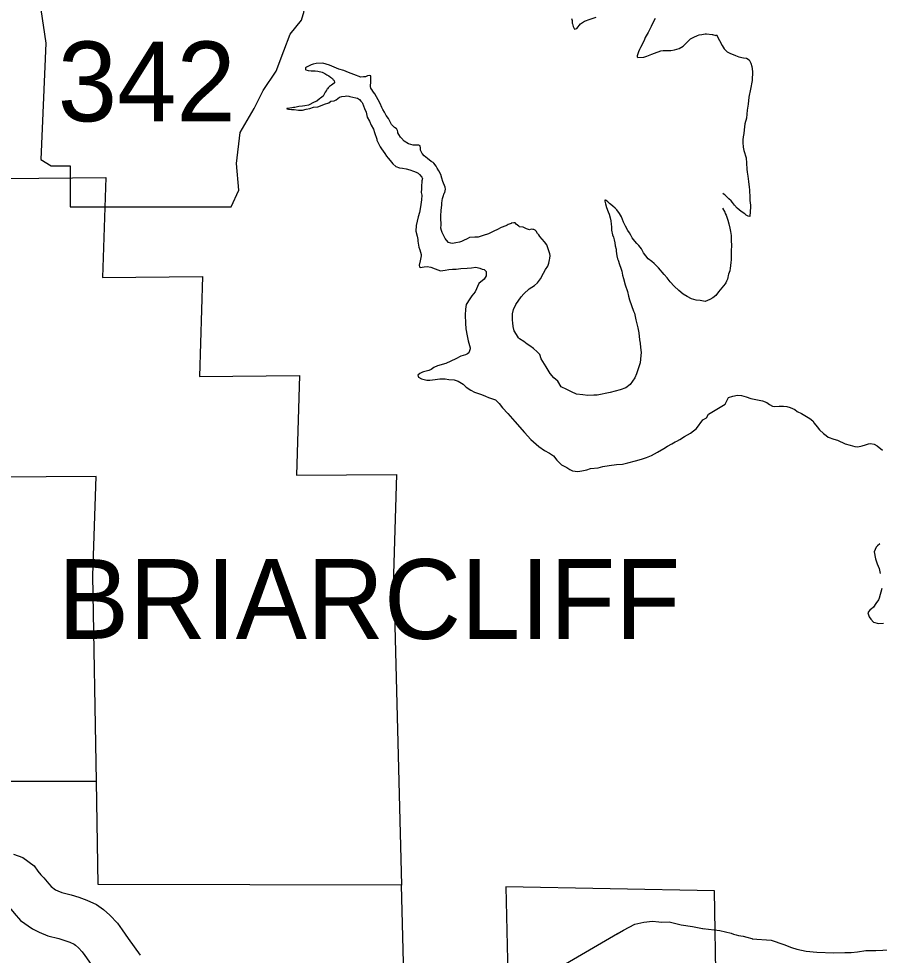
# Model space of a CAD drawing. Extents: x 1377389 to 1380723, y 1168351 to 1170484.
# Drawn here: x 1377596.7 to 1377653.7, y 1170176.4 to 1170238.4 of the extents above; entities that cross this region are included whole.
import ezdxf

# ---------------------------------------------------------------- set-up
doc = ezdxf.new("R2010")
doc.units = 0
doc.layers.add('B_Fill', color=7, linetype='Continuous')

msp = doc.modelspace()

# ---------------------------------------------------------------- linework, layer by layer
at = {"layer": 'B_Fill'}
msp.add_lwpolyline([(1377597.779, 1170241.846), (1377598.54, 1170236.771), (1377598.202, 1170229.073), (1377598.879, 1170228.65), (1377600.147, 1170228.65), (1377600.147, 1170225.943), (1377610.806, 1170225.943), (1377611.313, 1170227.043), (1377611.144, 1170228.819), (1377611.398, 1170230.85), (1377612.328, 1170232.457), (1377612.92, 1170233.641), (1377613.766, 1170234.91), (1377614.274, 1170236.263), (1377614.697, 1170237.363), (1377615.458, 1170238.293), (1377615.627, 1170238.886), (1377615.289, 1170239.308), (1377612.667, 1170239.308), (1377613.259, 1170240.493), (1377613.343, 1170241.254), (1377612.993, 1170241.839)], close=True, dxfattribs=at)
for points in [[(1377633.322, 1170238.406), (1377633.353, 1170238.337), (1377633.363, 1170238.277), (1377633.356, 1170238.106), (1377633.387, 1170238.046), (1377633.429, 1170237.887), (1377633.521, 1170237.708), (1377633.681, 1170237.74), (1377633.907, 1170238.044), (1377634.174, 1170238.238), (1377634.563, 1170238.364), (1377634.961, 1170238.49)], [(1377638.854, 1170238.414), (1377638.698, 1170238.121), (1377638.591, 1170237.869), (1377638.386, 1170237.475), (1377638.191, 1170237.142), (1377638.124, 1170236.95), (1377637.88, 1170236.496), (1377637.822, 1170236.364), (1377637.764, 1170236.193), (1377637.657, 1170235.941), (1377637.668, 1170235.861), (1377637.719, 1170235.822), (1377638.099, 1170235.847), (1377638.308, 1170235.91), (1377638.636, 1170236.045), (1377638.805, 1170236.118), (1377639.223, 1170236.274), (1377639.383, 1170236.286), (1377639.613, 1170236.289), (1377639.893, 1170236.293), (1377640.143, 1170236.327), (1377640.452, 1170236.431), (1377640.7, 1170236.565), (1377640.996, 1170236.87), (1377641.203, 1170237.053), (1377641.412, 1170237.167)], [(1377641.412, 1170237.167), (1377641.66, 1170237.28), (1377641.76, 1170237.322), (1377641.95, 1170237.345), (1377642.169, 1170237.388), (1377642.259, 1170237.389), (1377642.62, 1170237.354), (1377642.66, 1170237.345), (1377642.871, 1170237.287), (1377642.911, 1170237.332)], [(1377642.911, 1170237.332), (1377643.106, 1170236.954), (1377643.29, 1170236.626), (1377643.423, 1170236.407), (1377643.625, 1170236.21), (1377643.797, 1170236.102), (1377644.168, 1170235.966), (1377644.4, 1170235.879), (1377644.7, 1170235.813), (1377644.901, 1170235.776), (1377645.072, 1170235.678), (1377645.195, 1170235.459), (1377645.258, 1170235.229), (1377645.303, 1170234.889), (1377645.27, 1170234.308), (1377645.158, 1170233.735), (1377645.065, 1170233.193), (1377645.01, 1170232.741), (1377644.956, 1170232.33), (1377644.892, 1170231.818), (1377644.797, 1170231.426), (1377644.742, 1170231.045), (1377644.716, 1170230.804), (1377644.678, 1170230.583), (1377644.661, 1170230.382), (1377644.653, 1170230.192), (1377644.687, 1170229.892), (1377644.72, 1170229.672), (1377644.877, 1170229.183), (1377644.901, 1170228.823), (1377644.926, 1170228.442), (1377644.949, 1170228.232), (1377644.982, 1170227.962), (1377645.027, 1170227.622), (1377645.082, 1170227.232), (1377645.104, 1170227.062), (1377645.121, 1170226.542), (1377645.133, 1170226.361), (1377645.145, 1170226.201), (1377645.157, 1170226.041), (1377645.17, 1170225.841), (1377645.142, 1170225.69), (1377645.134, 1170225.57), (1377645.126, 1170225.369), (1377645.117, 1170225.309), (1377645.017, 1170225.318), (1377644.886, 1170225.386), (1377644.795, 1170225.475), (1377644.543, 1170225.642), (1377644.28, 1170225.859), (1377644.117, 1170226.057), (1377643.975, 1170226.236), (1377643.894, 1170226.335), (1377643.722, 1170226.463), (1377643.62, 1170226.572), (1377643.489, 1170226.71), (1377643.418, 1170226.759), (1377643.327, 1170226.818)], [(1377624.671, 1170228.09), (1377624.548, 1170228.329), (1377624.436, 1170228.498), (1377624.354, 1170228.637), (1377624.201, 1170228.835), (1377624.16, 1170228.865), (1377624.039, 1170228.943), (1377623.787, 1170229.13), (1377623.574, 1170229.318), (1377623.442, 1170229.466), (1377623.329, 1170229.685), (1377623.317, 1170229.825), (1377623.295, 1170229.975), (1377623.224, 1170230.014), (1377623.094, 1170230.013), (1377622.994, 1170230.021), (1377622.834, 1170230.019), (1377622.532, 1170230.115), (1377622.25, 1170230.281), (1377622.077, 1170230.49), (1377622.006, 1170230.549), (1377621.894, 1170230.718), (1377621.832, 1170230.847), (1377621.821, 1170230.907), (1377621.8, 1170230.997), (1377621.748, 1170231.127), (1377621.718, 1170231.136), (1377621.617, 1170231.195), (1377621.414, 1170231.382), (1377621.312, 1170231.562), (1377621.199, 1170231.79), (1377621.066, 1170231.989), (1377620.943, 1170232.208), (1377620.84, 1170232.387), (1377620.769, 1170232.506), (1377620.665, 1170232.785), (1377620.521, 1170233.014), (1377620.419, 1170233.213), (1377620.296, 1170233.422), (1377620.153, 1170233.62), (1377620.153, 1170233.63), (1377620.051, 1170233.789), (1377620.029, 1170233.909), (1377620.034, 1170234.24), (1377620.042, 1170234.421), (1377620.039, 1170234.601), (1377620.009, 1170234.621), (1377619.939, 1170234.63), (1377619.829, 1170234.608), (1377619.68, 1170234.546), (1377619.56, 1170234.534), (1377619.39, 1170234.522), (1377618.918, 1170234.696), (1377618.556, 1170234.831), (1377618.244, 1170234.967), (1377617.922, 1170235.043), (1377617.308, 1170235.325), (1377616.856, 1170235.459), (1377616.426, 1170235.433), (1377616.217, 1170235.39), (1377616.097, 1170235.348), (1377616.038, 1170235.307), (1377615.829, 1170235.214), (1377615.79, 1170235.183), (1377615.72, 1170235.132), (1377615.712, 1170235.032), (1377615.732, 1170235.002), (1377615.903, 1170234.964), (1377616.083, 1170234.947), (1377616.353, 1170234.94), (1377616.544, 1170234.913), (1377616.825, 1170234.857), (1377617.006, 1170234.759), (1377617.127, 1170234.681), (1377617.268, 1170234.602), (1377617.379, 1170234.524), (1377617.43, 1170234.474), (1377617.511, 1170234.425), (1377617.552, 1170234.356), (1377617.602, 1170234.326), (1377617.613, 1170234.286), (1377617.644, 1170234.197), (1377617.645, 1170234.157), (1377617.605, 1170234.116), (1377617.447, 1170233.983), (1377617.308, 1170233.911), (1377617.209, 1170233.81), (1377617.18, 1170233.759), (1377617.12, 1170233.738), (1377617.101, 1170233.648), (1377617.082, 1170233.617), (1377617.013, 1170233.536), (1377616.936, 1170233.345), (1377616.896, 1170233.274), (1377616.708, 1170233.131), (1377616.639, 1170233.09), (1377616.471, 1170232.937), (1377616.282, 1170232.864), (1377615.924, 1170232.679), (1377615.675, 1170232.625), (1377615.525, 1170232.613)], [(1377615.525, 1170232.613), (1377615.275, 1170232.579), (1377615.186, 1170232.558), (1377615.016, 1170232.526), (1377614.926, 1170232.514), (1377614.816, 1170232.503), (1377614.687, 1170232.471), (1377614.527, 1170232.449), (1377614.487, 1170232.438), (1377614.487, 1170232.428), (1377614.598, 1170232.4), (1377614.788, 1170232.392), (1377614.968, 1170232.375), (1377615.249, 1170232.349), (1377615.519, 1170232.342), (1377615.758, 1170232.396), (1377615.998, 1170232.439), (1377616.246, 1170232.533), (1377616.536, 1170232.557), (1377616.705, 1170232.63), (1377616.964, 1170232.734), (1377617.263, 1170232.828), (1377617.391, 1170232.93), (1377617.611, 1170232.963), (1377617.74, 1170233.025), (1377617.958, 1170233.199), (1377618.117, 1170233.241), (1377618.337, 1170233.274), (1377618.457, 1170233.296), (1377618.577, 1170233.257), (1377618.657, 1170233.248), (1377618.858, 1170233.201), (1377619.049, 1170233.164), (1377619.149, 1170233.135), (1377619.281, 1170233.037), (1377619.382, 1170232.938), (1377619.463, 1170232.839), (1377619.484, 1170232.809), (1377619.619, 1170232.45), (1377619.722, 1170232.211), (1377619.807, 1170231.881), (1377619.951, 1170231.603), (1377620.064, 1170231.344), (1377620.208, 1170231.085), (1377620.281, 1170230.865), (1377620.437, 1170230.416), (1377620.448, 1170230.356), (1377620.654, 1170229.918), (1377620.747, 1170229.769), (1377620.961, 1170229.461), (1377621.073, 1170229.283), (1377621.185, 1170229.164), (1377621.317, 1170229.015), (1377621.49, 1170228.797), (1377621.693, 1170228.61), (1377621.934, 1170228.513), (1377622.145, 1170228.506), (1377622.385, 1170228.459), (1377622.616, 1170228.382), (1377622.858, 1170228.305), (1377623.039, 1170228.227), (1377623.17, 1170228.169), (1377623.271, 1170228.08), (1377623.423, 1170227.912), (1377623.455, 1170227.812), (1377623.407, 1170227.651), (1377623.392, 1170227.26), (1377623.385, 1170227.1), (1377623.377, 1170226.909), (1377623.377, 1170226.899), (1377623.41, 1170226.709), (1377623.384, 1170226.398), (1377623.321, 1170225.936), (1377623.266, 1170225.554), (1377623.18, 1170225.272), (1377623.038, 1170224.699), (1377623.023, 1170224.338), (1377623.098, 1170223.988), (1377623.151, 1170223.768), (1377623.162, 1170223.658), (1377623.228, 1170223.268), (1377623.29, 1170223.088), (1377623.364, 1170222.789), (1377623.376, 1170222.699), (1377623.31, 1170222.357), (1377623.234, 1170222.075), (1377623.265, 1170221.975), (1377623.306, 1170221.926), (1377623.566, 1170221.969), (1377623.765, 1170221.992), (1377624.016, 1170221.956), (1377624.298, 1170221.829), (1377624.66, 1170221.694), (1377624.959, 1170221.738), (1377625.209, 1170221.792), (1377625.439, 1170221.805), (1377625.679, 1170221.819), (1377625.998, 1170221.853), (1377626.408, 1170221.889), (1377626.708, 1170221.903), (1377626.997, 1170221.937)], [(1377582.481, 1170228.213), (1377594.245, 1170227.892), (1377595.869, 1170227.812), (1377602.494, 1170227.877), (1377602.282, 1170221.263), (1377608.909, 1170221.328), (1377608.699, 1170214.714), (1377615.328, 1170214.779), (1377615.12, 1170208.183), (1377621.75, 1170208.23), (1377621.544, 1170201.618), (1377622.069, 1170181.045)], [(1377632.414, 1170214.395), (1377632.141, 1170214.632), (1377631.907, 1170214.909), (1377631.641, 1170215.346), (1377631.303, 1170215.873), (1377631.219, 1170216.172), (1377631.057, 1170216.341), (1377630.803, 1170216.558), (1377630.561, 1170216.735), (1377630.379, 1170216.852), (1377630.167, 1170217.02), (1377629.874, 1170217.196), (1377629.803, 1170217.275), (1377629.67, 1170217.494), (1377629.537, 1170217.743), (1377629.453, 1170218.012), (1377629.439, 1170218.253), (1377629.407, 1170218.443), (1377629.421, 1170218.864), (1377629.487, 1170219.155), (1377629.643, 1170219.468), (1377629.996, 1170219.975), (1377630.173, 1170220.178), (1377630.529, 1170220.503), (1377630.866, 1170220.729), (1377631.063, 1170220.912), (1377631.26, 1170221.175), (1377631.474, 1170221.549), (1377631.601, 1170221.802), (1377631.758, 1170222.004), (1377631.826, 1170222.206), (1377631.872, 1170222.427), (1377631.881, 1170222.527), (1377631.898, 1170222.728), (1377631.877, 1170222.838), (1377631.824, 1170223.038), (1377631.72, 1170223.357), (1377631.679, 1170223.427), (1377631.526, 1170223.615), (1377631.373, 1170223.793), (1377631.231, 1170223.972), (1377631.149, 1170224.091), (1377631.068, 1170224.17), (1377630.986, 1170224.319), (1377630.915, 1170224.398), (1377630.824, 1170224.447), (1377630.764, 1170224.446), (1377630.644, 1170224.455), (1377630.544, 1170224.423), (1377630.353, 1170224.481), (1377630.112, 1170224.598), (1377629.871, 1170224.624), (1377629.841, 1170224.654), (1377629.669, 1170224.802), (1377629.598, 1170224.881), (1377629.497, 1170224.89), (1377629.328, 1170224.867), (1377629.318, 1170224.837), (1377629.119, 1170224.764), (1377629.059, 1170224.733), (1377628.97, 1170224.682), (1377628.672, 1170224.567), (1377628.413, 1170224.443), (1377628.185, 1170224.32), (1377627.817, 1170224.144), (1377627.478, 1170224.039), (1377627.15, 1170223.924), (1377626.92, 1170223.931), (1377626.56, 1170223.906), (1377626.421, 1170223.824), (1377626.163, 1170223.71), (1377626.043, 1170223.648), (1377625.904, 1170223.596), (1377625.675, 1170223.553), (1377625.555, 1170223.531), (1377625.465, 1170223.52), (1377625.345, 1170223.538), (1377625.184, 1170223.586), (1377625.042, 1170223.724), (1377624.95, 1170223.854), (1377624.898, 1170223.973), (1377624.765, 1170224.252), (1377624.723, 1170224.372), (1377624.681, 1170224.531), (1377624.688, 1170224.752), (1377624.686, 1170224.852), (1377624.673, 1170225.093), (1377624.669, 1170225.343), (1377624.704, 1170225.695), (1377624.729, 1170226.076), (1377624.748, 1170226.186), (1377624.765, 1170226.367), (1377624.794, 1170226.488), (1377624.832, 1170226.619), (1377624.899, 1170226.84), (1377624.938, 1170226.891), (1377624.985, 1170227.102), (1377624.963, 1170227.232), (1377624.808, 1170227.611), (1377624.745, 1170227.83), (1377624.671, 1170228.09)], [(1377643.495, 1170220.849), (1377643.046, 1170220.308), (1377642.879, 1170220.065), (1377642.671, 1170219.922), (1377642.483, 1170219.799), (1377642.174, 1170219.684), (1377641.843, 1170219.75), (1377641.563, 1170219.756), (1377641.262, 1170219.852), (1377640.98, 1170219.998), (1377640.707, 1170220.155), (1377640.414, 1170220.391), (1377640.12, 1170220.688), (1377639.846, 1170220.975), (1377639.642, 1170221.233), (1377639.459, 1170221.451), (1377639.073, 1170221.896), (1377638.788, 1170222.183), (1377638.637, 1170222.311), (1377638.404, 1170222.499), (1377638.231, 1170222.687), (1377638.088, 1170222.905), (1377637.945, 1170223.154), (1377637.771, 1170223.382), (1377637.64, 1170223.51), (1377637.507, 1170223.669), (1377637.344, 1170223.897), (1377637.242, 1170224.066), (1377637.15, 1170224.215), (1377637.048, 1170224.364), (1377636.893, 1170224.663), (1377636.77, 1170224.932), (1377636.697, 1170225.091), (1377636.625, 1170225.27), (1377636.491, 1170225.509), (1377636.318, 1170225.747), (1377636.207, 1170225.856), (1377636.065, 1170225.994), (1377635.913, 1170226.092), (1377635.832, 1170226.162), (1377635.731, 1170226.26), (1377635.61, 1170226.349), (1377635.569, 1170226.388), (1377635.529, 1170226.378), (1377635.519, 1170226.378), (1377635.52, 1170226.308), (1377635.572, 1170226.138), (1377635.646, 1170225.888), (1377635.75, 1170225.619), (1377635.812, 1170225.46), (1377635.875, 1170225.22), (1377635.918, 1170225.01), (1377635.951, 1170224.8), (1377635.964, 1170224.62), (1377635.977, 1170224.399), (1377636.041, 1170224.089), (1377636.093, 1170223.94), (1377636.146, 1170223.75), (1377636.178, 1170223.56), (1377636.221, 1170223.36), (1377636.274, 1170223.14), (1377636.286, 1170223), (1377636.33, 1170222.7), (1377636.373, 1170222.5), (1377636.405, 1170222.4), (1377636.488, 1170222.131), (1377636.592, 1170221.872), (1377636.645, 1170221.682), (1377636.698, 1170221.422), (1377636.751, 1170221.202), (1377636.867, 1170220.783), (1377637.023, 1170220.334), (1377637.088, 1170220.024), (1377637.161, 1170219.774), (1377637.296, 1170219.405), (1377637.422, 1170219.026), (1377637.483, 1170218.907), (1377637.58, 1170218.467), (1377637.707, 1170217.928), (1377637.772, 1170217.608), (1377637.828, 1170217.127), (1377637.861, 1170216.907), (1377637.895, 1170216.627), (1377637.92, 1170216.297), (1377637.902, 1170216.106), (1377637.859, 1170215.604), (1377637.629, 1170214.889), (1377637.513, 1170214.617), (1377637.209, 1170214.181), (1377636.912, 1170213.967), (1377636.533, 1170213.831), (1377635.886, 1170213.642), (1377635.028, 1170213.469), (1377634.808, 1170213.466), (1377634.408, 1170213.46), (1377634.077, 1170213.496), (1377633.656, 1170213.53), (1377633.324, 1170213.686), (1377633.012, 1170213.842), (1377632.629, 1170214.027), (1377632.414, 1170214.395)], [(1377643.32, 1170225.846), (1377643.463, 1170225.588), (1377643.484, 1170225.508), (1377643.556, 1170225.379), (1377643.66, 1170225.049), (1377643.723, 1170224.82), (1377643.797, 1170224.52), (1377643.84, 1170224.31), (1377643.883, 1170224.04), (1377643.898, 1170223.71), (1377643.902, 1170223.379), (1377643.896, 1170223.029), (1377643.89, 1170222.748), (1377643.883, 1170222.538), (1377643.885, 1170222.407), (1377643.866, 1170222.267), (1377643.849, 1170222.036), (1377643.831, 1170221.886), (1377643.794, 1170221.695), (1377643.716, 1170221.484), (1377643.698, 1170221.403), (1377643.669, 1170221.273), (1377643.641, 1170221.142), (1377643.583, 1170221.011), (1377643.534, 1170220.9), (1377643.495, 1170220.849)], [(1377626.997, 1170221.937), (1377627.248, 1170221.881), (1377627.399, 1170221.823), (1377627.54, 1170221.795), (1377627.672, 1170221.656), (1377627.666, 1170221.365), (1377627.549, 1170221.153), (1377627.192, 1170220.858), (1377626.95, 1170220.323), (1377626.734, 1170220.049), (1377626.586, 1170219.857), (1377626.341, 1170219.472), (1377626.296, 1170219.161), (1377626.281, 1170218.76), (1377626.298, 1170218.239), (1377626.334, 1170217.868), (1377626.42, 1170217.408), (1377626.485, 1170217.068), (1377626.611, 1170216.599), (1377626.622, 1170216.539), (1377626.536, 1170216.287), (1377626.447, 1170216.216), (1377626.297, 1170216.143), (1377625.989, 1170216.059), (1377625.661, 1170215.874), (1377625.005, 1170215.574), (1377624.447, 1170215.406), (1377624.208, 1170215.302), (1377624.03, 1170215.179), (1377623.881, 1170215.107), (1377623.702, 1170215.054), (1377623.522, 1170215.022), (1377623.462, 1170215.001), (1377623.363, 1170214.949), (1377623.274, 1170214.898), (1377623.155, 1170214.806), (1377623.197, 1170214.676), (1377623.388, 1170214.549), (1377623.74, 1170214.474), (1377623.95, 1170214.456), (1377624.299, 1170214.511), (1377624.599, 1170214.556), (1377624.959, 1170214.551), (1377625.21, 1170214.514), (1377625.55, 1170214.479), (1377625.831, 1170214.403), (1377626.144, 1170214.197), (1377626.357, 1170214.009), (1377626.66, 1170213.803), (1377626.912, 1170213.676), (1377627.374, 1170213.522), (1377627.636, 1170213.405), (1377627.827, 1170213.328), (1377628.29, 1170213.164), (1377628.543, 1170212.927), (1377628.757, 1170212.639), (1377629.102, 1170212.263), (1377629.57, 1170211.738), (1377630.22, 1170211.006), (1377630.637, 1170210.53), (1377631.153, 1170210.077), (1377631.527, 1170209.811), (1377631.86, 1170209.635), (1377632.122, 1170209.459), (1377632.356, 1170209.181), (1377632.61, 1170208.904), (1377632.651, 1170208.864), (1377633.013, 1170208.679), (1377633.205, 1170208.562), (1377633.386, 1170208.474), (1377633.737, 1170208.419), (1377633.997, 1170208.462), (1377634.346, 1170208.537), (1377634.585, 1170208.611), (1377635.075, 1170208.658), (1377635.393, 1170208.743), (1377635.812, 1170208.829), (1377636.302, 1170208.876), (1377636.692, 1170208.911), (1377637.041, 1170208.996), (1377637.549, 1170209.124), (1377637.958, 1170209.24), (1377638.276, 1170209.354), (1377638.614, 1170209.49), (1377639.002, 1170209.695), (1377639.428, 1170209.942), (1377639.676, 1170210.096), (1377639.964, 1170210.25), (1377640.192, 1170210.394), (1377640.302, 1170210.435), (1377640.481, 1170210.538), (1377640.808, 1170210.733), (1377641.195, 1170210.969), (1377641.601, 1170211.276), (1377642.013, 1170211.843), (1377642.251, 1170211.967), (1377642.398, 1170212.219), (1377643.479, 1170212.886), (1377643.713, 1170213.318)], [(1377643.713, 1170213.318), (1377644.001, 1170213.402), (1377644.301, 1170213.466), (1377644.571, 1170213.45), (1377644.882, 1170213.354), (1377645.183, 1170213.258), (1377645.514, 1170213.192), (1377645.966, 1170213.088), (1377646.247, 1170212.981), (1377646.419, 1170212.863), (1377646.63, 1170212.746), (1377646.77, 1170212.728), (1377647.07, 1170212.752), (1377647.34, 1170212.735), (1377647.581, 1170212.719), (1377647.792, 1170212.651), (1377648.093, 1170212.515), (1377648.255, 1170212.397), (1377648.537, 1170212.26), (1377649.101, 1170211.927), (1377649.283, 1170211.779), (1377649.385, 1170211.611), (1377649.568, 1170211.383), (1377649.731, 1170211.184), (1377650.004, 1170210.947), (1377650.166, 1170210.809), (1377650.297, 1170210.701), (1377650.689, 1170210.556), (1377650.92, 1170210.499), (1377651.423, 1170210.255), (1377651.754, 1170210.169), (1377652.075, 1170210.083), (1377652.266, 1170210.056), (1377652.565, 1170210.11), (1377652.774, 1170210.183), (1377652.973, 1170210.256), (1377653.113, 1170210.267), (1377653.344, 1170210.22), (1377653.555, 1170210.123), (1377653.899, 1170209.837)], [(1377601.884, 1170187.892), (1377601.651, 1170201.53), (1377601.861, 1170208.088), (1377595.232, 1170208.041)], [(1377653.729, 1170203.623), (1377653.571, 1170203.501), (1377653.472, 1170203.42), (1377653.356, 1170203.097), (1377653.432, 1170202.648), (1377653.556, 1170202.319), (1377653.671, 1170201.99), (1377653.745, 1170201.66)], [(1377653.858, 1170200.67), (1377653.686, 1170200.046), (1377653.627, 1170199.925), (1377653.46, 1170199.693), (1377653.304, 1170199.44), (1377653.145, 1170199.318), (1377653.096, 1170199.277), (1377652.938, 1170199.064), (1377653.022, 1170198.805), (1377653.124, 1170198.636), (1377653.297, 1170198.438), (1377653.638, 1170198.352), (1377653.967, 1170198.387)], [(1377601.884, 1170187.892), (1377595.239, 1170187.893), (1377575.265, 1170188.512), (1377575.342, 1170175.196)], [(1377622.069, 1170181.045), (1377602.001, 1170181.077), (1377601.884, 1170187.892)], [(1377622.069, 1170181.045), (1377602.001, 1170181.077), (1377601.884, 1170187.892)], [(1377596.39, 1170183.083), (1377597.015, 1170182.863), (1377597.761, 1170182.329), (1377597.995, 1170181.972), (1377598.21, 1170181.732), (1377598.399, 1170181.516), (1377598.725, 1170181.129), (1377598.882, 1170180.949), (1377599.178, 1170180.74), (1377599.337, 1170180.664), (1377599.601, 1170180.552), (1377600.211, 1170180.406), (1377600.707, 1170180.244), (1377601.255, 1170180.042), (1377601.883, 1170179.759), (1377602.36, 1170179.428), (1377602.77, 1170179.055), (1377603.281, 1170178.531), (1377603.585, 1170178.081), (1377603.984, 1170177.509), (1377604.767, 1170176.401)], [(1377622.244, 1170174.197), (1377622.069, 1170181.045)], [(1377642.9, 1170174.012), (1377642.784, 1170180.673), (1377628.976, 1170180.921), (1377629.13, 1170174.135)], [(1377593.439, 1170180.02), (1377593.912, 1170180.05), (1377594.472, 1170180.133), (1377594.934, 1170180.232), (1377595.25, 1170180.241), (1377595.387, 1170180.209), (1377595.574, 1170180.178), (1377595.964, 1170179.743), (1377596.121, 1170179.563), (1377596.446, 1170179.177), (1377596.859, 1170178.704), (1377597.653, 1170178.146), (1377598.098, 1170177.93), (1377598.66, 1170177.692), (1377599.395, 1170177.517), (1377599.723, 1170177.409), (1377600.12, 1170177.263), (1377600.398, 1170177.138), (1377600.487, 1170177.076), (1377600.685, 1170176.896), (1377600.945, 1170176.629), (1377601.111, 1170176.384), (1377601.528, 1170175.785), (1377602.317, 1170174.669)], [(1377636.34, 1170177.808), (1377636.771, 1170178.071), (1377637.508, 1170178.454), (1377638.118, 1170178.588), (1377638.673, 1170178.65), (1377639.092, 1170178.604), (1377639.288, 1170178.6), (1377639.78, 1170178.606), (1377640.571, 1170178.417), (1377641.337, 1170178.303), (1377642.108, 1170178.158)], [(1377642.014, 1170178.173), (1377643.135, 1170178.034)], [(1377643.135, 1170178.034), (1377643.887, 1170177.868), (1377644.04, 1170177.803), (1377644.208, 1170177.756), (1377644.376, 1170177.716), (1377644.69, 1170177.655), (1377644.928, 1170177.602), (1377645.26, 1170177.5), (1377645.295, 1170177.487)], [(1377636.363, 1170177.822), (1377632.393, 1170175.499), (1377630.638, 1170174.176), (1377629.159, 1170173.176), (1377627.915, 1170172.279), (1377627.248, 1170171.816), (1377626.521, 1170171.276), (1377625.915, 1170170.852), (1377625.377, 1170170.531), (1377624.489, 1170169.954), (1377623.845, 1170169.538), (1377623.159, 1170169.068)], [(1377645.283, 1170177.492), (1377646.543, 1170177.396), (1377647.382, 1170177.123), (1377647.884, 1170176.916), (1377648.24, 1170176.807), (1377648.861, 1170176.68), (1377649.565, 1170176.614), (1377650.683, 1170176.551), (1377651.4, 1170176.573), (1377651.833, 1170176.589), (1377652.238, 1170176.621), (1377652.802, 1170176.708), (1377653.457, 1170176.719), (1377654.386, 1170176.755), (1377655.064, 1170176.812), (1377655.478, 1170176.867), (1377655.872, 1170176.957), (1377656.606, 1170177.09), (1377656.892, 1170177.181), (1377656.976, 1170177.254)]]:
    msp.add_lwpolyline(points, dxfattribs=at)

# ---------------------------------------------------------------- texts
for s, p in [('342', (1377599.321, 1170231.601)), ('BRIARCLIFF', (1377599.333, 1170197.344))]:
    msp.add_text(s, height=5.28, dxfattribs=at).set_placement(p)

doc.saveas('drawing.dxf')
